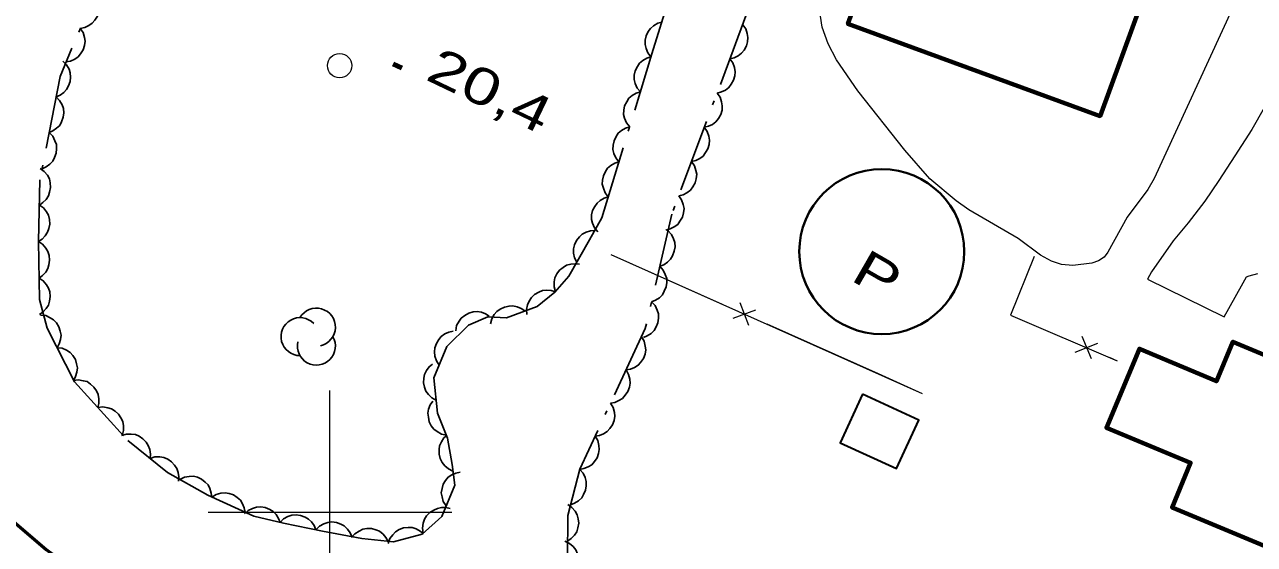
# Model space of a CAD drawing. Extents: x 355726 to 357533, y 5103782 to 5105258.
# Drawn here: x 356587.5 to 356637.9, y 5104498.7 to 5104520 of the extents above; entities that cross this region are included whole.
import ezdxf

# ---------------------------------------------------------------- set-up
doc = ezdxf.new("R2010")
doc.units = 0
doc.header["$LTSCALE"] = 0.6
doc.linetypes.add('DOT_DASHED', pattern=[7.7, 5, -1.2, 0.3, -1.2])
doc.linetypes.add('LONG_DASHED', pattern=[7.5, 6, -1.5])
for name, color, linetype, lineweight in [('1', 7, 'LONG_DASHED', 53), ('19', 7, 'Continuous', 13), ('2', 7, 'LONG_DASHED', 13), ('3', 7, 'Continuous', 140), ('31', 7, 'Continuous', 35), ('36', 7, 'Continuous', 13), ('37', 7, 'Continuous', 13), ('38', 7, 'Continuous', 40), ('44', 7, 'Continuous', 25), ('61', 7, 'Continuous', 13)]:
    doc.layers.add(name, color=color, linetype=linetype, lineweight=lineweight)

msp = doc.modelspace()

# ---------------------------------------------------------------- linework, layer by layer
at = {"layer": '1', "linetype": 'Continuous'}
msp.add_lwpolyline([(356586.93, 5104499.7), (356588.36, 5104498.47), (356588.88, 5104498.09), (356591.47, 5104496.68), (356592.2, 5104496.3), (356594.77, 5104495.21), (356597.27, 5104493.88), (356599.92, 5104492.26), (356601.23, 5104491.59), (356604.81, 5104490.09), (356608, 5104488.69), (356610.24, 5104487.8), (356612.87, 5104486.66), (356614.37, 5104486.09)], dxfattribs=at)
at = {"layer": '19'}
msp.add_lwpolyline([(356638.33, 5104516.6), (356637.83, 5104515.71), (356637.13, 5104514.63), (356636.47, 5104513.62), (356635.9, 5104512.77), (356635.21, 5104511.88), (356634.6, 5104511.14), (356633.71, 5104509.87), (356633.54, 5104509.57), (356636.69, 5104508.02), (356637.4, 5104509.29), (356637.6, 5104509.66), (356637.72, 5104509.7), (356638.07, 5104509.8)], dxfattribs=at)
at = {"layer": '2', "linetype": 'Continuous'}
msp.add_lwpolyline([(356637.01, 5104520.62), (356633.82, 5104513.7), (356633.56, 5104513.25), (356632.71, 5104512.11), (356631.92, 5104510.67), (356631.76, 5104510.47), (356631.54, 5104510.32), (356631.26, 5104510.22), (356630.48, 5104510.13), (356630.02, 5104510.17), (356629.6, 5104510.3), (356629.15, 5104510.55), (356628.24, 5104511.23), (356626.21, 5104512.41), (356625.69, 5104512.78), (356624.62, 5104513.69), (356623.59, 5104514.86), (356621.66, 5104517.3), (356620.79, 5104518.57), (356620.44, 5104519.22), (356620.2, 5104519.91), (356620.09, 5104520.63)], dxfattribs=at)
at = {"layer": '3'}
msp.add_line((356602.59, 5104518.41), (356602.95, 5104518.24), dxfattribs=at)
at = {"layer": '31', "lineweight": 70}
for points in [[(356634.68, 5104524.71), (356624.32, 5104528.48), (356621.25, 5104520.04), (356631.6, 5104516.26), (356634.68, 5104524.71)], [(356642.01, 5104497.09), (356634.55, 5104500.2), (356635.31, 5104502.03), (356631.86, 5104503.47), (356633.21, 5104506.71), (356636.37, 5104505.38), (356637.05, 5104507), (356644.8, 5104503.76), (356642.01, 5104497.09)]]:
    msp.add_lwpolyline(points, close=True, dxfattribs=at)
at = {"layer": '31'}
msp.add_lwpolyline([(356621.85, 5104504.84), (356620.94, 5104502.85), (356623.25, 5104501.79), (356624.16, 5104503.78), (356621.85, 5104504.84)], close=True, dxfattribs=at)
at = {"layer": '36'}
msp.add_circle((356600.399, 5104518.33), 0.5, dxfattribs=at)
at = {"layer": '37'}
for p, q in [((356611.53, 5104510.58), (356624.3, 5104504.88)), ((356611.53, 5104510.58), (356616.1, 5104508.54)), ((356616.54, 5104507.96), (356617.48, 5104508.31)), ((356617.19, 5104507.67), (356616.83, 5104508.6)), ((356617.92, 5104507.73), (356622.49, 5104505.69)), ((356631.24, 5104506.29), (356630.86, 5104507.22)), ((356630.58, 5104506.57), (356631.51, 5104506.94)), ((356631.97, 5104506.36), (356632.3, 5104506.22)), ((356622.49, 5104505.69), (356624.3, 5104504.88))]:
    msp.add_line(p, q, dxfattribs=at)
for points in [[(356628.89, 5104510.5), (356627.92, 5104508.09), (356632.3, 5104506.22)], [(356628.89, 5104510.5), (356627.92, 5104508.09), (356630.13, 5104507.15)]]:
    msp.add_lwpolyline(points, dxfattribs=at)
at = {"layer": '38'}
msp.add_circle((356622.643, 5104510.696), 3.385, dxfattribs=at)
at = {"layer": '44', "linetype": 'DOT_DASHED'}
for points in [[(356591.21, 5104523.3), (356588.93, 5104517.89), (356588.1, 5104513.64), (356588.04, 5104511.11), (356588.08, 5104508.73), (356588.4, 5104507.56), (356589.52, 5104505.35), (356591.71, 5104502.94), (356593.34, 5104501.63), (356594.99, 5104500.7), (356596.88, 5104499.84), (356598.1, 5104499.55), (356599.7, 5104499.23), (356601.31, 5104498.92), (356602.61, 5104498.78), (356603.78, 5104499.1), (356604.59, 5104499.83), (356605.12, 5104501.11), (356605.01, 5104501.96), (356604.83, 5104503.04), (356604.42, 5104504.06), (356604.27, 5104505.52), (356604.8, 5104506.8), (356605.69, 5104507.68), (356606.48, 5104508.02), (356607.25, 5104507.98), (356608.51, 5104508.45), (356609.23, 5104509.03), (356609.81, 5104509.69), (356610.65, 5104511.18), (356611.16, 5104512.08), (356613.21, 5104518.81), (356613.94, 5104521.15)], [(356617.07, 5104520.37), (356614.03, 5104512.24), (356612.94, 5104507.54), (356610.25, 5104501.77), (356609.76, 5104499.87), (356609.75, 5104498.11)]]:
    msp.add_lwpolyline(points, dxfattribs=at)
at = {"layer": '44'}
for points in [[(356590.34, 5104521.25), (356590.46, 5104521.07), (356590.52, 5104520.88), (356590.54, 5104520.71), (356590.52, 5104520.54), (356590.46, 5104520.36), (356590.36, 5104520.2), (356590.25, 5104520.07), (356590.11, 5104519.98), (356589.94, 5104519.9), (356589.76, 5104519.86)], [(356589.76, 5104519.86), (356589.88, 5104519.69), (356589.93, 5104519.49), (356589.96, 5104519.33), (356589.93, 5104519.16), (356589.88, 5104518.98), (356589.77, 5104518.82), (356589.67, 5104518.69), (356589.53, 5104518.59), (356589.36, 5104518.52), (356589.18, 5104518.48)], [(356613.17, 5104518.69), (356613.04, 5104518.85), (356612.97, 5104519.04), (356612.93, 5104519.2), (356612.93, 5104519.37), (356612.97, 5104519.55), (356613.06, 5104519.73), (356613.15, 5104519.86), (356613.28, 5104519.97), (356613.45, 5104520.07), (356613.62, 5104520.12)], [(356616.94, 5104520.01), (356617.06, 5104519.84), (356617.12, 5104519.65), (356617.15, 5104519.49), (356617.14, 5104519.31), (356617.09, 5104519.14), (356616.99, 5104518.97), (356616.89, 5104518.84), (356616.75, 5104518.73), (356616.59, 5104518.65), (356616.41, 5104518.61)], [(356589.05, 5104518.52), (356589.2, 5104518.37), (356589.3, 5104518.19), (356589.35, 5104518.04), (356589.36, 5104517.86), (356589.35, 5104517.68), (356589.28, 5104517.5), (356589.2, 5104517.35), (356589.08, 5104517.23), (356588.93, 5104517.12), (356588.77, 5104517.05)], [(356612.74, 5104517.25), (356612.6, 5104517.41), (356612.53, 5104517.6), (356612.49, 5104517.76), (356612.49, 5104517.94), (356612.53, 5104518.12), (356612.62, 5104518.29), (356612.7, 5104518.43), (356612.84, 5104518.54), (356613, 5104518.63), (356613.17, 5104518.69)], [(356616.41, 5104518.61), (356616.53, 5104518.44), (356616.6, 5104518.25), (356616.63, 5104518.08), (356616.61, 5104517.91), (356616.56, 5104517.73), (356616.47, 5104517.57), (356616.37, 5104517.43), (356616.23, 5104517.33), (356616.06, 5104517.25), (356615.89, 5104517.2)], [(356612.3, 5104515.82), (356612.17, 5104515.98), (356612.09, 5104516.17), (356612.05, 5104516.33), (356612.06, 5104516.5), (356612.09, 5104516.68), (356612.18, 5104516.85), (356612.27, 5104516.99), (356612.4, 5104517.1), (356612.56, 5104517.2), (356612.74, 5104517.25)], [(356588.77, 5104517.05), (356588.91, 5104516.9), (356589.01, 5104516.72), (356589.07, 5104516.57), (356589.08, 5104516.39), (356589.06, 5104516.21), (356588.99, 5104516.03), (356588.92, 5104515.88), (356588.79, 5104515.76), (356588.64, 5104515.65), (356588.48, 5104515.58)], [(356615.89, 5104517.2), (356616.01, 5104517.03), (356616.07, 5104516.84), (356616.1, 5104516.68), (356616.09, 5104516.5), (356616.04, 5104516.33), (356615.94, 5104516.16), (356615.84, 5104516.03), (356615.7, 5104515.92), (356615.54, 5104515.84), (356615.36, 5104515.8)], [(356611.86, 5104514.38), (356611.73, 5104514.54), (356611.65, 5104514.73), (356611.61, 5104514.89), (356611.62, 5104515.07), (356611.66, 5104515.25), (356611.74, 5104515.42), (356611.83, 5104515.56), (356611.97, 5104515.67), (356612.13, 5104515.76), (356612.3, 5104515.82)], [(356615.36, 5104515.8), (356615.48, 5104515.63), (356615.55, 5104515.44), (356615.58, 5104515.27), (356615.56, 5104515.1), (356615.51, 5104514.92), (356615.41, 5104514.76), (356615.32, 5104514.62), (356615.18, 5104514.52), (356615.01, 5104514.44), (356614.84, 5104514.39)], [(356588.48, 5104515.58), (356588.63, 5104515.43), (356588.72, 5104515.25), (356588.78, 5104515.09), (356588.79, 5104514.92), (356588.77, 5104514.74), (356588.7, 5104514.56), (356588.63, 5104514.41), (356588.51, 5104514.28), (356588.36, 5104514.18), (356588.19, 5104514.1)], [(356611.42, 5104512.95), (356611.29, 5104513.11), (356611.22, 5104513.3), (356611.17, 5104513.46), (356611.18, 5104513.63), (356611.22, 5104513.81), (356611.31, 5104513.98), (356611.39, 5104514.12), (356611.53, 5104514.23), (356611.69, 5104514.33), (356611.86, 5104514.38)], [(356614.84, 5104514.39), (356614.96, 5104514.22), (356615.02, 5104514.03), (356615.05, 5104513.87), (356615.03, 5104513.69), (356614.99, 5104513.52), (356614.89, 5104513.35), (356614.79, 5104513.22), (356614.65, 5104513.11), (356614.49, 5104513.03), (356614.31, 5104512.99)], [(356588.11, 5104514.11), (356588.28, 5104513.99), (356588.41, 5104513.83), (356588.49, 5104513.69), (356588.53, 5104513.52), (356588.54, 5104513.33), (356588.5, 5104513.14), (356588.46, 5104512.99), (356588.36, 5104512.84), (356588.23, 5104512.71), (356588.08, 5104512.61)], [(356610.99, 5104511.51), (356610.86, 5104511.67), (356610.78, 5104511.86), (356610.74, 5104512.02), (356610.74, 5104512.2), (356610.78, 5104512.38), (356610.87, 5104512.55), (356610.96, 5104512.69), (356611.09, 5104512.8), (356611.25, 5104512.89), (356611.42, 5104512.95)], [(356614.31, 5104512.99), (356614.43, 5104512.82), (356614.5, 5104512.63), (356614.53, 5104512.46), (356614.51, 5104512.29), (356614.46, 5104512.11), (356614.36, 5104511.95), (356614.27, 5104511.81), (356614.13, 5104511.71), (356613.96, 5104511.63), (356613.78, 5104511.58)], [(356588.08, 5104512.61), (356588.25, 5104512.49), (356588.37, 5104512.33), (356588.45, 5104512.19), (356588.49, 5104512.02), (356588.51, 5104511.83), (356588.47, 5104511.65), (356588.42, 5104511.49), (356588.32, 5104511.34), (356588.19, 5104511.21), (356588.04, 5104511.11)], [(356610.13, 5104510.26), (356610.04, 5104510.44), (356610, 5104510.64), (356610, 5104510.81), (356610.04, 5104510.98), (356610.12, 5104511.15), (356610.24, 5104511.3), (356610.35, 5104511.41), (356610.51, 5104511.49), (356610.69, 5104511.55), (356610.87, 5104511.56)], [(356613.87, 5104511.56), (356614.01, 5104511.4), (356614.1, 5104511.22), (356614.15, 5104511.07), (356614.16, 5104510.89), (356614.13, 5104510.71), (356614.06, 5104510.53), (356613.98, 5104510.39), (356613.85, 5104510.27), (356613.7, 5104510.16), (356613.53, 5104510.1)], [(356588.04, 5104511.11), (356588.21, 5104511), (356588.35, 5104510.84), (356588.43, 5104510.7), (356588.48, 5104510.54), (356588.5, 5104510.35), (356588.47, 5104510.16), (356588.43, 5104510), (356588.34, 5104509.86), (356588.21, 5104509.72), (356588.07, 5104509.61)], [(356609.25, 5104509.05), (356609.2, 5104509.25), (356609.2, 5104509.46), (356609.23, 5104509.62), (356609.31, 5104509.78), (356609.42, 5104509.93), (356609.57, 5104510.05), (356609.71, 5104510.14), (356609.88, 5104510.18), (356610.06, 5104510.2), (356610.24, 5104510.18)], [(356613.53, 5104510.1), (356613.67, 5104509.94), (356613.76, 5104509.76), (356613.82, 5104509.6), (356613.82, 5104509.43), (356613.8, 5104509.25), (356613.72, 5104509.07), (356613.64, 5104508.93), (356613.52, 5104508.8), (356613.36, 5104508.7), (356613.19, 5104508.64)], [(356588.07, 5104509.61), (356588.24, 5104509.5), (356588.37, 5104509.34), (356588.46, 5104509.2), (356588.51, 5104509.04), (356588.53, 5104508.85), (356588.5, 5104508.66), (356588.46, 5104508.5), (356588.36, 5104508.36), (356588.24, 5104508.22), (356588.09, 5104508.11)], [(356608.08, 5104508.11), (356608.07, 5104508.32), (356608.11, 5104508.51), (356608.17, 5104508.67), (356608.27, 5104508.81), (356608.4, 5104508.94), (356608.57, 5104509.03), (356608.72, 5104509.1), (356608.9, 5104509.11), (356609.08, 5104509.1), (356609.25, 5104509.05)], [(356613.19, 5104508.64), (356613.34, 5104508.48), (356613.43, 5104508.3), (356613.48, 5104508.14), (356613.48, 5104507.97), (356613.46, 5104507.78), (356613.38, 5104507.61), (356613.3, 5104507.46), (356613.18, 5104507.34), (356613.02, 5104507.24), (356612.86, 5104507.17)], [(356605.17, 5104507.45), (356605.2, 5104507.66), (356605.3, 5104507.84), (356605.39, 5104507.97), (356605.53, 5104508.08), (356605.7, 5104508.17), (356605.88, 5104508.22), (356606.04, 5104508.24), (356606.22, 5104508.21), (356606.39, 5104508.14), (356606.54, 5104508.05)], [(356606.59, 5104507.73), (356606.64, 5104507.94), (356606.74, 5104508.11), (356606.85, 5104508.24), (356606.99, 5104508.34), (356607.16, 5104508.42), (356607.35, 5104508.46), (356607.51, 5104508.47), (356607.68, 5104508.43), (356607.85, 5104508.36), (356608, 5104508.26)], [(356588.13, 5104508.09), (356588.34, 5104508.07), (356588.52, 5104507.98), (356588.66, 5104507.9), (356588.78, 5104507.77), (356588.88, 5104507.61), (356588.93, 5104507.43), (356588.97, 5104507.27), (356588.95, 5104507.09), (356588.9, 5104506.91), (356588.81, 5104506.75)], [(356604.49, 5104506.04), (356604.37, 5104506.22), (356604.31, 5104506.41), (356604.29, 5104506.58), (356604.31, 5104506.75), (356604.37, 5104506.93), (356604.47, 5104507.09), (356604.57, 5104507.22), (356604.72, 5104507.32), (356604.88, 5104507.39), (356605.06, 5104507.43)], [(356612.78, 5104507.2), (356612.89, 5104507.02), (356612.94, 5104506.82), (356612.96, 5104506.66), (356612.93, 5104506.49), (356612.86, 5104506.31), (356612.75, 5104506.15), (356612.65, 5104506.03), (356612.5, 5104505.94), (356612.33, 5104505.87), (356612.15, 5104505.84)], [(356588.81, 5104506.75), (356589.02, 5104506.73), (356589.2, 5104506.65), (356589.34, 5104506.56), (356589.46, 5104506.43), (356589.56, 5104506.27), (356589.61, 5104506.09), (356589.64, 5104505.93), (356589.62, 5104505.75), (356589.57, 5104505.57), (356589.49, 5104505.42)], [(356604.37, 5104504.59), (356604.18, 5104504.69), (356604.04, 5104504.83), (356603.94, 5104504.97), (356603.88, 5104505.13), (356603.84, 5104505.31), (356603.85, 5104505.5), (356603.88, 5104505.66), (356603.96, 5104505.82), (356604.07, 5104505.97), (356604.21, 5104506.08)], [(356612.15, 5104505.84), (356612.25, 5104505.66), (356612.3, 5104505.46), (356612.32, 5104505.3), (356612.29, 5104505.13), (356612.23, 5104504.95), (356612.12, 5104504.8), (356612.01, 5104504.67), (356611.86, 5104504.58), (356611.69, 5104504.51), (356611.51, 5104504.48)], [(356589.47, 5104505.41), (356589.68, 5104505.44), (356589.88, 5104505.4), (356590.04, 5104505.36), (356590.18, 5104505.26), (356590.32, 5104505.14), (356590.42, 5104504.98), (356590.5, 5104504.83), (356590.52, 5104504.66), (356590.52, 5104504.47), (356590.48, 5104504.3)], [(356590.48, 5104504.3), (356590.68, 5104504.33), (356590.89, 5104504.29), (356591.04, 5104504.25), (356591.19, 5104504.15), (356591.33, 5104504.03), (356591.43, 5104503.87), (356591.5, 5104503.72), (356591.53, 5104503.55), (356591.53, 5104503.36), (356591.49, 5104503.19)], [(356604.78, 5104503.16), (356604.58, 5104503.21), (356604.4, 5104503.31), (356604.27, 5104503.41), (356604.16, 5104503.55), (356604.08, 5104503.71), (356604.04, 5104503.9), (356604.02, 5104504.06), (356604.05, 5104504.23), (356604.12, 5104504.41), (356604.22, 5104504.56)], [(356611.51, 5104504.48), (356611.62, 5104504.3), (356611.67, 5104504.1), (356611.69, 5104503.94), (356611.66, 5104503.77), (356611.59, 5104503.59), (356611.49, 5104503.44), (356611.38, 5104503.31), (356611.23, 5104503.22), (356611.06, 5104503.15), (356610.88, 5104503.12)], [(356591.45, 5104503.15), (356591.65, 5104503.21), (356591.85, 5104503.21), (356592.02, 5104503.19), (356592.18, 5104503.12), (356592.33, 5104503.01), (356592.46, 5104502.87), (356592.55, 5104502.74), (356592.61, 5104502.57), (356592.64, 5104502.39), (356592.62, 5104502.21)], [(356605.05, 5104501.69), (356604.86, 5104501.78), (356604.71, 5104501.91), (356604.6, 5104502.04), (356604.53, 5104502.2), (356604.49, 5104502.38), (356604.49, 5104502.57), (356604.5, 5104502.73), (356604.58, 5104502.89), (356604.68, 5104503.05), (356604.81, 5104503.17)], [(356610.88, 5104503.12), (356610.99, 5104502.94), (356611.04, 5104502.74), (356611.05, 5104502.58), (356611.02, 5104502.41), (356610.96, 5104502.23), (356610.85, 5104502.08), (356610.75, 5104501.95), (356610.6, 5104501.86), (356610.42, 5104501.79), (356610.25, 5104501.76)], [(356592.62, 5104502.21), (356592.82, 5104502.27), (356593.02, 5104502.27), (356593.19, 5104502.25), (356593.35, 5104502.18), (356593.5, 5104502.07), (356593.63, 5104501.93), (356593.72, 5104501.8), (356593.78, 5104501.63), (356593.8, 5104501.45), (356593.79, 5104501.27)], [(356604.77, 5104500.26), (356604.65, 5104500.44), (356604.6, 5104500.63), (356604.57, 5104500.8), (356604.6, 5104500.97), (356604.65, 5104501.15), (356604.75, 5104501.31), (356604.85, 5104501.44), (356605, 5104501.54), (356605.17, 5104501.61), (356605.34, 5104501.65)], [(356610.25, 5104501.76), (356610.39, 5104501.6), (356610.47, 5104501.42), (356610.52, 5104501.26), (356610.52, 5104501.09), (356610.49, 5104500.9), (356610.41, 5104500.73), (356610.33, 5104500.59), (356610.2, 5104500.47), (356610.04, 5104500.37), (356609.87, 5104500.31)], [(356593.84, 5104501.35), (356594.03, 5104501.44), (356594.23, 5104501.47), (356594.4, 5104501.48), (356594.57, 5104501.44), (356594.73, 5104501.36), (356594.88, 5104501.24), (356595, 5104501.12), (356595.08, 5104500.97), (356595.13, 5104500.79), (356595.15, 5104500.61)], [(356595.16, 5104500.62), (356595.33, 5104500.73), (356595.53, 5104500.78), (356595.7, 5104500.8), (356595.87, 5104500.77), (356596.04, 5104500.71), (356596.2, 5104500.61), (356596.33, 5104500.5), (356596.42, 5104500.35), (356596.49, 5104500.18), (356596.52, 5104500)], [(356596.5, 5104499.93), (356596.65, 5104500.07), (356596.83, 5104500.16), (356596.99, 5104500.21), (356597.17, 5104500.22), (356597.35, 5104500.19), (356597.53, 5104500.11), (356597.67, 5104500.03), (356597.79, 5104499.91), (356597.89, 5104499.75), (356597.96, 5104499.58)], [(356603.83, 5104499.14), (356603.8, 5104499.35), (356603.83, 5104499.55), (356603.88, 5104499.71), (356603.97, 5104499.85), (356604.1, 5104499.99), (356604.26, 5104500.09), (356604.41, 5104500.16), (356604.58, 5104500.19), (356604.76, 5104500.19), (356604.94, 5104500.15)], [(356609.76, 5104500.32), (356609.93, 5104500.2), (356610.06, 5104500.05), (356610.15, 5104499.9), (356610.19, 5104499.73), (356610.21, 5104499.55), (356610.17, 5104499.36), (356610.13, 5104499.2), (356610.03, 5104499.06), (356609.9, 5104498.92), (356609.75, 5104498.82)], [(356597.96, 5104499.58), (356598.1, 5104499.73), (356598.28, 5104499.82), (356598.44, 5104499.88), (356598.62, 5104499.89), (356598.8, 5104499.87), (356598.98, 5104499.8), (356599.12, 5104499.72), (356599.25, 5104499.6), (356599.36, 5104499.45), (356599.43, 5104499.28)], [(356599.43, 5104499.28), (356599.57, 5104499.43), (356599.75, 5104499.53), (356599.91, 5104499.58), (356600.08, 5104499.6), (356600.27, 5104499.58), (356600.45, 5104499.51), (356600.59, 5104499.44), (356600.72, 5104499.31), (356600.83, 5104499.16), (356600.9, 5104499)], [(356600.89, 5104498.96), (356601.03, 5104499.12), (356601.2, 5104499.23), (356601.35, 5104499.31), (356601.52, 5104499.33), (356601.71, 5104499.33), (356601.89, 5104499.28), (356602.04, 5104499.22), (356602.18, 5104499.1), (356602.3, 5104498.96), (356602.39, 5104498.8)], [(356602.39, 5104498.72), (356602.46, 5104498.92), (356602.58, 5104499.08), (356602.69, 5104499.2), (356602.84, 5104499.29), (356603.02, 5104499.36), (356603.21, 5104499.37), (356603.37, 5104499.37), (356603.54, 5104499.32), (356603.7, 5104499.23), (356603.84, 5104499.12)], [(356609.64, 5104498.81), (356609.83, 5104498.72), (356609.98, 5104498.59), (356610.09, 5104498.46), (356610.16, 5104498.3), (356610.2, 5104498.12), (356610.2, 5104497.93), (356610.18, 5104497.77), (356610.1, 5104497.61), (356610, 5104497.45), (356609.87, 5104497.33)]]:
    msp.add_lwpolyline(points, dxfattribs=at)
for centre, start, end in [((356599.446, 5104507.598), 282.2692, 149.7263), ((356598.775, 5104507.208), 44.1154, 269.804), ((356599.446, 5104506.818), 166.9369, 29.6212)]:
    msp.add_arc(centre, 0.78, start, end, dxfattribs=at)
at = {"layer": '61'}
for p, q in [((356600, 5104495), (356600, 5104505)), ((356595, 5104500), (356605, 5104500))]:
    msp.add_line(p, q, dxfattribs=at)

# ---------------------------------------------------------------- texts
at = {"layer": '3', "width": 1.35}
msp.add_text('20,4   ', height=1.5, rotation=334.423, dxfattribs=at).set_placement((356603.87, 5104517.78))
at = {"layer": '38', "width": 1.35}
msp.add_text('P', height=1.5, rotation=330.077, dxfattribs=at).set_placement((356621.31, 5104509.55))

doc.saveas('drawing.dxf')
